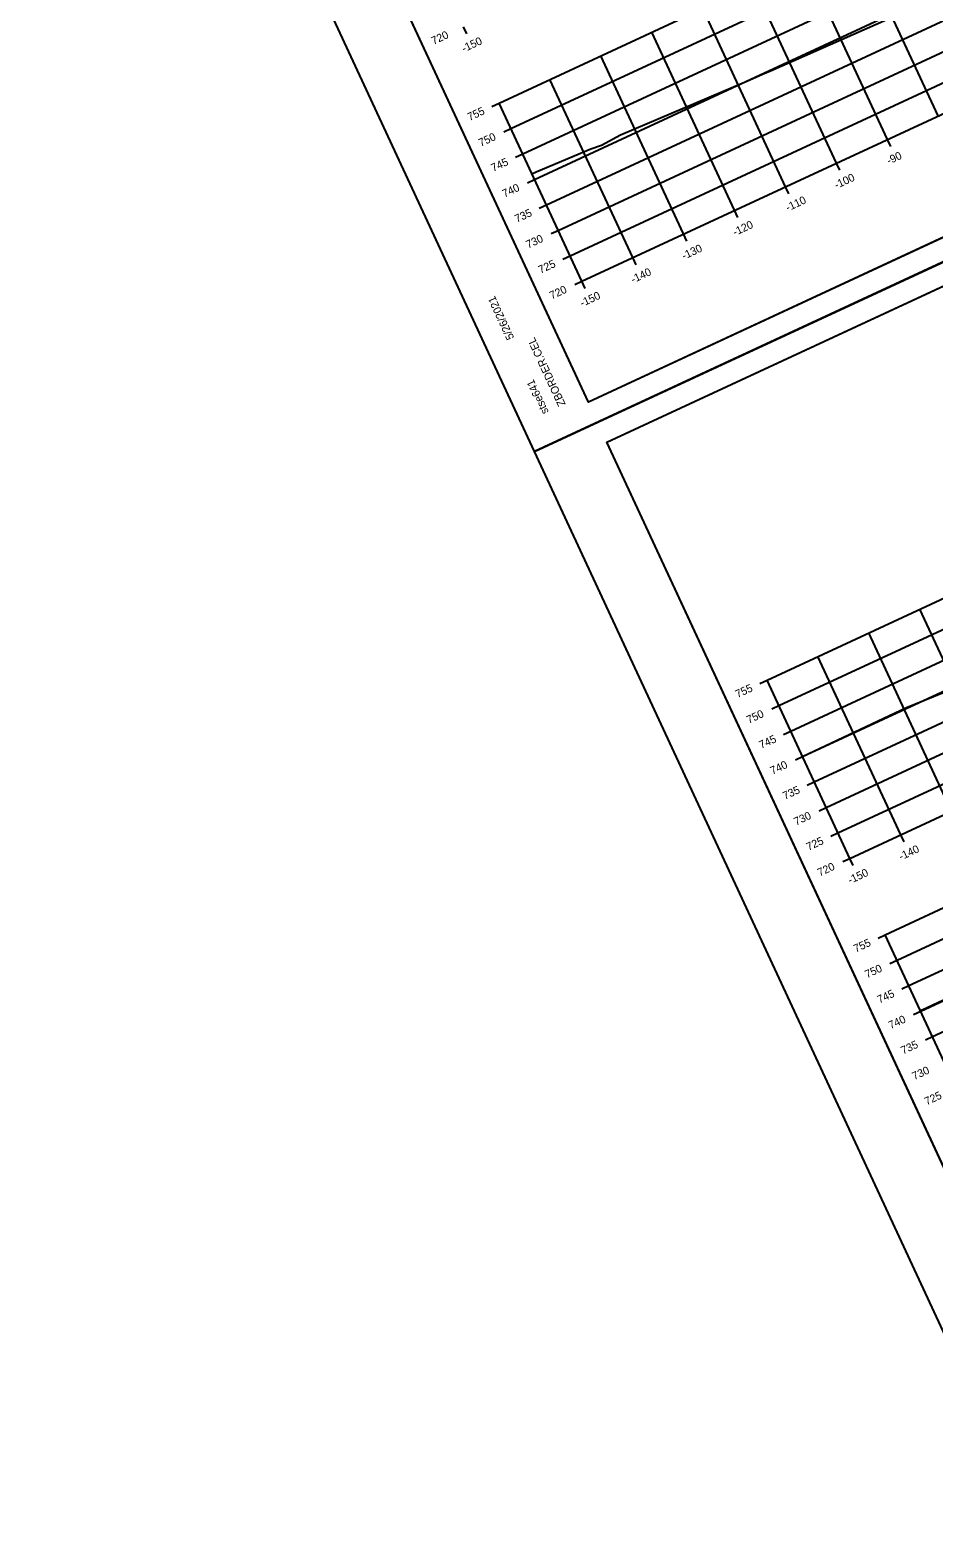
# Model space of a CAD drawing. Extents: x 1354696 to 1366163, y 660729 to 670380.
# Drawn here: x 1358683 to 1358843.9, y 665712.2 to 665980.8 of the extents above; entities that cross this region are included whole.
import ezdxf

# ---------------------------------------------------------------- set-up
doc = ezdxf.new("R2010")
doc.units = 0
for name, color, linetype in [('R_Axis', 7, 'Continuous'), ('R_Axis Annot', 7, 'Continuous'), ('R_Border', 7, 'Continuous'), ('R_Exist Surface', 7, 'Continuous'), ('R_Grid', 7, 'Continuous'), ('R_No Plot', 7, 'Continuous')]:
    doc.layers.add(name, color=color, linetype=linetype)

msp = doc.modelspace()

# ---------------------------------------------------------------- linework, layer by layer
at = {"layer": 'R_Axis'}
for p, q in [((1358781.23, 665936.04), (1359053.34, 666062.37)), ((1358760.77, 665980.12), (1358760.18, 665981.39)), ((1358765.22, 665967.2), (1358766.49, 665967.79)), ((1358781.23, 665936.04), (1358766.49, 665967.79)), ((1358767.33, 665962.66), (1358768.6, 665963.25)), ((1358828.96, 665833.24), (1359101.06, 665959.57)), ((1358836.24, 665960.04), (1358835.65, 665961.31)), ((1358769.43, 665958.13), (1358770.7, 665958.72)), ((1358827.17, 665955.83), (1358826.58, 665957.1)), ((1358771.54, 665953.59), (1358772.81, 665954.18)), ((1358818.1, 665951.62), (1358817.51, 665952.89)), ((1358773.65, 665949.06), (1358774.92, 665949.65)), ((1358809.03, 665947.41), (1358808.44, 665948.68)), ((1358775.75, 665944.52), (1358777.02, 665945.11)), ((1358799.96, 665943.19), (1358799.37, 665944.46)), ((1358777.86, 665939.99), (1358779.13, 665940.58)), ((1358790.89, 665938.98), (1358790.3, 665940.25)), ((1358779.96, 665935.45), (1358781.23, 665936.04)), ((1358781.82, 665934.77), (1358781.23, 665936.04)), ((1358812.95, 665864.4), (1358814.22, 665864.99)), ((1358828.96, 665833.24), (1358814.22, 665864.99)), ((1358815.06, 665859.86), (1358816.33, 665860.45)), ((1358817.16, 665855.33), (1358818.43, 665855.92)), ((1358819.27, 665850.79), (1358820.54, 665851.38)), ((1358821.37, 665846.26), (1358822.64, 665846.85)), ((1358823.48, 665841.72), (1358824.75, 665842.31)), ((1358825.58, 665837.19), (1358826.85, 665837.78)), ((1358838.62, 665836.18), (1358838.03, 665837.45)), ((1358827.69, 665832.65), (1358828.96, 665833.24)), ((1358829.55, 665831.97), (1358828.96, 665833.24)), ((1358834.01, 665819.05), (1358835.27, 665819.64)), ((1358850.01, 665787.89), (1358835.27, 665819.64)), ((1358836.11, 665814.51), (1358837.38, 665815.1)), ((1358838.22, 665809.98), (1358839.49, 665810.57)), ((1358840.32, 665805.44), (1358841.59, 665806.03)), ((1358842.43, 665800.91), (1358843.7, 665801.5))]:
    msp.add_line(p, q, dxfattribs=at)
at = {"layer": 'R_Border'}
for p, q in [((1358782.4, 665914.53), (1358695.88, 666100.89)), ((1359069.18, 666047.68), (1358782.4, 665914.53)), ((1358785.71, 665907.39), (1359072.49, 666040.53)), ((1358782.4, 665914.53), (1358782.4, 665914.53)), ((1358872.23, 665721.03), (1358785.71, 665907.39))]:
    msp.add_line(p, q, dxfattribs=at)
at = {"layer": 'R_Exist Surface'}
for points in [[(1358772.34, 665955.2), (1358773.1, 665955.53), (1358782.82, 665959.66), (1358784.73, 665960.31), (1358788.12, 665962.12), (1358810.63, 665971.66), (1358813.4, 665972.91), (1358814.81, 665973.54), (1358835.53, 665982.66)], [(1358820.53, 665851.4), (1358839.04, 665860.1), (1358850.25, 665864.66)], [(1358841.57, 665806.08), (1358841.86, 665806.23), (1358859.24, 665814.39)]]:
    msp.add_lwpolyline(points, dxfattribs=at)
at = {"layer": 'R_Grid'}
for p, q in [((1358766.49, 665967.79), (1359038.6, 666094.12)), ((1358768.6, 665963.25), (1359040.7, 666089.58)), ((1358770.7, 665958.72), (1359042.81, 666085.05)), ((1358772.81, 665954.18), (1359044.91, 666080.51)), ((1358774.92, 665949.65), (1359047.02, 666075.98)), ((1358777.02, 665945.11), (1359049.12, 666071.44)), ((1358779.13, 665940.58), (1359051.23, 666066.91)), ((1358781.23, 665936.04), (1359053.34, 666062.37)), ((1358844.72, 665965.52), (1358829.98, 665997.26)), ((1358835.65, 665961.31), (1358820.91, 665993.05)), ((1358814.22, 665864.99), (1359086.32, 665991.32)), ((1358826.58, 665957.1), (1358811.84, 665988.84)), ((1358816.33, 665860.45), (1359088.43, 665986.78)), ((1358817.51, 665952.89), (1358802.77, 665984.63)), ((1358818.43, 665855.92), (1359090.53, 665982.25)), ((1358808.44, 665948.68), (1358793.7, 665980.42)), ((1358799.37, 665944.46), (1358784.63, 665976.21)), ((1358820.54, 665851.38), (1359092.64, 665977.71)), ((1358822.64, 665846.85), (1359094.75, 665973.18)), ((1358790.3, 665940.25), (1358775.56, 665972)), ((1358781.23, 665936.04), (1358766.49, 665967.79)), ((1358824.75, 665842.31), (1359096.85, 665968.64)), ((1358826.85, 665837.78), (1359098.96, 665964.11)), ((1358828.96, 665833.24), (1359101.06, 665959.57)), ((1358835.27, 665819.64), (1359107.38, 665945.97)), ((1358837.38, 665815.1), (1359109.48, 665941.43)), ((1358839.49, 665810.57), (1359111.59, 665936.9)), ((1358841.59, 665806.03), (1359113.7, 665932.36)), ((1358843.7, 665801.5), (1359115.8, 665927.83)), ((1358856.17, 665845.88), (1358841.43, 665877.62)), ((1358847.1, 665841.67), (1358832.36, 665873.41)), ((1358838.03, 665837.45), (1358823.29, 665869.2)), ((1358828.96, 665833.24), (1358814.22, 665864.99)), ((1358850.01, 665787.89), (1358835.27, 665819.64))]:
    msp.add_line(p, q, dxfattribs=at)
at = {"layer": 'R_No Plot'}
msp.add_line((1358772.83, 665905.7), (1359075.16, 666046.07), dxfattribs=at)
msp.add_line((1358772.83, 665905.7), (1359075.16, 666046.07), dxfattribs=at)
for points in [[(1358682.98, 666099.2), (1358985.33, 666239.57), (1359075.16, 666046.07), (1358772.82, 665905.7)], [(1358908.05, 666199.39), (1358925.84, 666207.65), (1358930, 666198.69), (1358944.62, 666205.48), (1358965.66, 666215.25), (1358977.62, 666189.76), (1358998.67, 666199.53), (1359069.18, 666047.68), (1358782.4, 665914.53), (1358695.88, 666100.89)], [(1358772.82, 665905.7), (1359075.16, 666046.07), (1359165, 665852.57), (1358862.66, 665712.2)], [(1358997.88, 666005.89), (1359015.68, 666014.15), (1359019.84, 666005.19), (1359034.45, 666011.98), (1359055.5, 666021.75), (1359067.46, 665996.26), (1359088.51, 666006.03), (1359159.01, 665854.18), (1358872.23, 665721.03), (1358785.71, 665907.39)]]:
    msp.add_lwpolyline(points, close=True, dxfattribs=at)

# ---------------------------------------------------------------- texts
at = {"layer": 'R_Axis Annot'}
for s, p in [('720', (1358754.82, 665978.14)), ('-150', (1358760.23, 665976.79)), ('755', (1358761.25, 665964.58)), ('750', (1358763.24, 665959.99)), ('745', (1358765.46, 665955.51)), ('-90', (1358835.92, 665956.8)), ('-100', (1358826.59, 665952.47)), ('740', (1358767.46, 665950.92)), ('735', (1358769.67, 665946.44)), ('-110', (1358817.93, 665948.45)), ('-120', (1358808.5, 665944.07)), ('730', (1358771.67, 665941.85)), ('-130', (1358799.43, 665939.86)), ('725', (1358773.88, 665937.37)), ('-140', (1358790.36, 665935.65)), ('720', (1358775.88, 665932.78)), ('-150', (1358781.29, 665931.44)), ('755', (1358808.98, 665861.78)), ('750', (1358810.97, 665857.2)), ('745', (1358813.19, 665852.71)), ('740', (1358815.18, 665848.13)), ('735', (1358817.4, 665843.64)), ('730', (1358819.39, 665839.06)), ('725', (1358821.61, 665834.57)), ('-140', (1358838.08, 665832.85)), ('720', (1358823.6, 665829.99)), ('-150', (1358829.01, 665828.64)), ('755', (1358830.03, 665816.43)), ('750', (1358832.03, 665811.85)), ('745', (1358834.24, 665807.36)), ('740', (1358836.24, 665802.78)), ('735', (1358838.45, 665798.29)), ('730', (1358840.45, 665793.7)), ('725', (1358842.66, 665789.22))]:
    msp.add_text(s, height=1.4, rotation=24.9042, dxfattribs=at).set_placement(p)
at = {"layer": 'R_Border'}
for s, p in [('5/26/2021', (1358769.22, 665925.98)), ('ZBORDER.CEL', (1358778.38, 665914.13)), ('stse641', (1358775.37, 665912.73))]:
    msp.add_text(s, height=1.4, rotation=114.9042, dxfattribs=at).set_placement(p)

doc.saveas('drawing.dxf')
